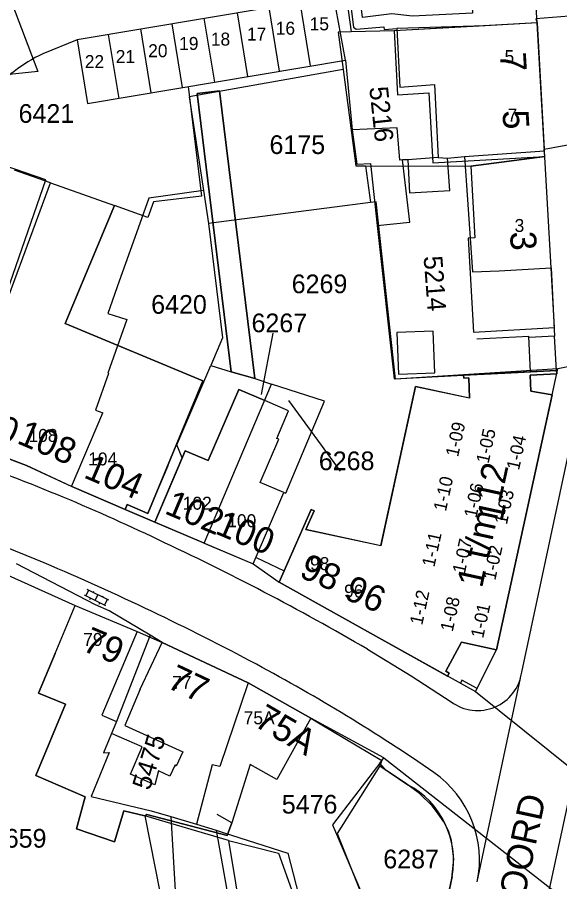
# Model space of a CAD drawing. Extents: x 148816 to 151297, y 399515 to 402500.
# Drawn here: x 150070 to 150122.1, y 399883.4 to 399966.6 of the extents above; entities that cross this region are included whole.
import ezdxf

# ---------------------------------------------------------------- set-up
doc = ezdxf.new("R2010")
doc.units = 0
for name, color, linetype in [('B01 Hoofdgebouw  [D] Norm', 7, 'Continuous'), ('B01 Hoofdgebouw  [T] Norm', 7, 'Continuous'), ('B01 hoofgebouw', 7, 'Continuous'), ('B02 Bijgebouw  [D] Norm', 7, 'Continuous'), ('B02 Bijgebouw  [T] Norm', 7, 'Continuous'), ('B03 Overig opstal  [D] Norm', 7, 'Continuous'), ('G01 perceelsgrens', 7, 'Continuous'), ('S02 Open verharding  Norm', 7, 'Continuous'), ('T01 Muur  [T] Gem', 7, 'Continuous'), ('T04 Haag heg  [D] Gem', 7, 'Continuous'), ('V00 Kant verharding algemeen  [D] Norm', 7, 'Continuous'), ('V00 Kant verharding algemeen  [T] Norm', 7, 'Continuous'), ('V00 Kant verharding algemeen secundair  [T] Gem', 7, 'Continuous'), ('Z01 perceelnummer', 7, 'Continuous'), ('Z02 huisnummer', 7, 'Continuous'), ('Z02 Huisnummer  [Tekst] Norm', 7, 'Continuous'), ('Z06 straatnaam', 7, 'Continuous')]:
    doc.layers.add(name, color=color, linetype=linetype)

msp = doc.modelspace()

# ---------------------------------------------------------------- linework, layer by layer
at = {"layer": 'B01 Hoofdgebouw  [D] Norm'}
for p, q in [((150091.254, 399930.795), (150088.318, 399923.949)), ((150093.77, 399929.72), (150091.254, 399930.795)), ((150086.104, 399924.89), (150085.14, 399922.62)), ((150088.318, 399923.949), (150086.104, 399924.89)), ((150079.51, 399898.84), (150079.02, 399897.675))]:
    msp.add_line(p, q, dxfattribs=at)
for points in [[(150100.412, 399968.636), (150075.704, 399964.466), (150076.711, 399958.311), (150101.52, 399962.506)], [(150106.491, 399955.965), (150102.17, 399955.791), (150102.623, 399952.484), (150103.919, 399952.559), (150104.57, 399946.582), (150107.722, 399946.884), (150106.998, 399952.896), (150106.765, 399952.862)]]:
    msp.add_lwpolyline(points, close=True, dxfattribs=at)
for points in [[(150114.98, 399965.81), (150106.48, 399965.527), (150106.751, 399959.881), (150110.106, 399960.157), (150110.451, 399953.112), (150107.528, 399952.886), (150107.675, 399949.732), (150111.564, 399949.932), (150111.34, 399953.06), (150112.967, 399953.211), (150113.762, 399942.122), (150116.31, 399942.21)], [(150090.6, 399889.07), (150090.145, 399887.849), (150082.423, 399889.892), (150082.219, 399889.739), (150080.187, 399890.225), (150079.293, 399887.25), (150075.636, 399888.5), (150076.479, 399891.576), (150071.73, 399893.642), (150074.587, 399900.505), (150071.977, 399901.572), (150073.58, 399905.39)], [(150081.76, 399901.94), (150080.302, 399898.439), (150085.863, 399895.915), (150085.251, 399894.517), (150085.124, 399894.645), (150084.64, 399893.577), (150083.548, 399894.087), (150083.19, 399892.739), (150080.853, 399893.759), (150081.976, 399896.403), (150079.02, 399897.675)]]:
    msp.add_lwpolyline(points, dxfattribs=at)
at = {"layer": 'B01 Hoofdgebouw  [T] Norm'}
for p, q in [((150119.97, 399966.09), (150114.98, 399965.81)), ((150121.3, 399942.49), (150119.97, 399966.09)), ((150079.293, 399948.512), (150074.561, 399937.141)), ((150116.31, 399942.21), (150121.3, 399942.49)), ((150074.561, 399937.141), (150087.81, 399931.628)), ((150109.97, 399936.41), (150106.48, 399936.28)), ((150106.48, 399936.28), (150106.63, 399932.28)), ((150110.12, 399932.41), (150109.97, 399936.41)), ((150106.63, 399932.28), (150110.12, 399932.41)), ((150087.81, 399931.628), (150082.501, 399918.87)), ((150096.04, 399928.75), (150093.77, 399929.72)), ((150055.78, 399929.16), (150070.85, 399923.47)), ((150094.91, 399926.09), (150096.04, 399928.75)), ((150093.33, 399921.84), (150095.1, 399926.01)), ((150095.1, 399926.01), (150094.91, 399926.09)), ((150070.85, 399923.47), (150075.2, 399921.44)), ((150085.14, 399922.62), (150083.19, 399918.01)), ((150075.2, 399921.44), (150080.32, 399919.25)), ((150095.58, 399920.89), (150093.33, 399921.84)), ((150092.66, 399914.01), (150095.58, 399920.89)), ((150080.32, 399919.25), (150080.52, 399919.72)), ((150080.52, 399919.72), (150080.32, 399919.25)), ((150082.501, 399918.87), (150080.52, 399919.72)), ((150083.19, 399918.01), (150092.66, 399914.01)), ((150073.58, 399905.39), (150075.52, 399910.01)), ((150075.52, 399910.01), (150081.47, 399907.51)), ((150081.47, 399907.51), (150078.08, 399899.44)), ((150081.76, 399901.94), (150083.9, 399906.45)), ((150083.9, 399906.45), (150092.16, 399902.54)), ((150092.16, 399902.54), (150098.2, 399899.14)), ((150078.08, 399899.44), (150079.51, 399898.84)), ((150098.2, 399899.14), (150094.92, 399893.25)), ((150092.34, 399894.69), (150090.6, 399889.07)), ((150094.92, 399893.25), (150092.34, 399894.69))]:
    msp.add_line(p, q, dxfattribs=at)
for points in [[(150068.992, 399950.1), (150065.978, 399942.131), (150064.453, 399942.708), (150062.17, 399936.675), (150067.249, 399934.755), (150073.141, 399950.701), (150079.293, 399948.512), (150074.561, 399937.141)], [(150104.929, 399915.757), (150097.715, 399917.329), (150098.505, 399919.112), (150098.221, 399919.231), (150095.151, 399912.259), (150111.352, 399903.208), (150111.508, 399903.487), (150111.168, 399903.677), (150112.694, 399906.455), (150116.066, 399905.725), (150121.408, 399930.286), (150119.369, 399930.633), (150119.294, 399932.171), (150121.85, 399932.308), (150121.835, 399932.626), (150112.885, 399932.176), (150112.9, 399931.886), (150113.409, 399931.912), (150113.454, 399929.968), (150108.271, 399931.081), (150104.929, 399915.757)]]:
    msp.add_lwpolyline(points, dxfattribs=at)
at = {"layer": 'B01 hoofgebouw'}
for points in [[(150116.31, 399942.21), (150121.3, 399942.49), (150119.97, 399966.09), (150114.98, 399965.81)], [(150114.98, 399965.81), (150106.197, 399965.317), (150106.544, 399959.169), (150109.556, 399959.339), (150109.934, 399952.625), (150120.695, 399953.232), (150113.588, 399952.286), (150113.977, 399945.384), (150113.33, 399945.348), (150113.839, 399936.319), (150121.623, 399936.758), (150121.3, 399942.49)], [(150092.79, 399931.84), (150090.54, 399932.49), (150087.26, 399959.28), (150089.41, 399959.55), (150092.79, 399931.84)], [(150067.249, 399934.755), (150073.141, 399950.701), (150079.293, 399948.512), (150074.561, 399937.141)], [(150082.501, 399918.87), (150087.81, 399931.628), (150074.561, 399937.141), (150079.293, 399948.512)], [(150116.842, 399932.375), (150121.835, 399932.626), (150121.85, 399932.308), (150119.294, 399932.171), (150119.369, 399930.633), (150121.408, 399930.286), (150116.066, 399905.725), (150112.694, 399906.455), (150111.168, 399903.677), (150111.508, 399903.487), (150111.352, 399903.208), (150095.151, 399912.259), (150097.165, 399916.835)], [(150097.165, 399916.835), (150098.22, 399919.23), (150098.51, 399919.11), (150097.72, 399917.33), (150104.93, 399915.76), (150108.27, 399931.08), (150113.45, 399929.99), (150113.41, 399931.91), (150112.9, 399931.89), (150112.89, 399932.18), (150116.842, 399932.375)], [(150085.14, 399922.62), (150086.104, 399924.89), (150088.318, 399923.949), (150091.254, 399930.795), (150093.77, 399929.72)], [(150085.14, 399922.62), (150083.19, 399918.01), (150092.66, 399914.01), (150095.58, 399920.89), (150093.33, 399921.84), (150095.1, 399926.01), (150094.91, 399926.09), (150096.04, 399928.75), (150093.77, 399929.72)], [(150063.979, 399926.063), (150070.85, 399923.47), (150075.2, 399921.44), (150080.32, 399919.25), (150080.52, 399919.72), (150082.501, 399918.87), (150084.46, 399923.47)], [(150073.58, 399905.39), (150075.52, 399910.01), (150081.47, 399907.51), (150078.08, 399899.44), (150079.51, 399898.84), (150078.24, 399895.82)], [(150081.76, 399901.94), (150083.901, 399906.45), (150092.16, 399902.54), (150098.2, 399899.14), (150094.92, 399893.25), (150092.34, 399894.69), (150090.6, 399889.07), (150089.181, 399889.87)], [(150073.58, 399905.39), (150071.977, 399901.572), (150074.587, 399900.505), (150071.73, 399893.642), (150076.479, 399891.576), (150075.636, 399888.5), (150079.293, 399887.25), (150080.187, 399890.225), (150082.219, 399889.739), (150082.423, 399889.892), (150090.145, 399887.849), (150090.6, 399889.07)], [(150081.76, 399901.94), (150080.302, 399898.439), (150085.863, 399895.915), (150085.251, 399894.517), (150085.124, 399894.645), (150084.64, 399893.577), (150083.548, 399894.087), (150083.19, 399892.739), (150080.853, 399893.759), (150081.976, 399896.403), (150079.02, 399897.676)]]:
    msp.add_lwpolyline(points, dxfattribs=at)
at = {"layer": 'B02 Bijgebouw  [D] Norm'}
for p, q in [((150097.137, 399968.083), (150098.143, 399961.935)), ((150091.109, 399967.066), (150092.115, 399960.916)), ((150094.145, 399967.578), (150095.151, 399961.429)), ((150087.908, 399966.526), (150088.915, 399960.375)), ((150081.806, 399965.496), (150082.813, 399959.343)), ((150084.806, 399966.002), (150085.812, 399959.85)), ((150078.7, 399964.972), (150079.707, 399958.818)), ((150112.967, 399953.211), (150120.664, 399953.777))]:
    msp.add_line(p, q, dxfattribs=at)
for points in [[(150075.704, 399964.466), (150076.711, 399958.311)], [(150107.528, 399952.886), (150106.998, 399952.896)], [(150110.451, 399953.112), (150111.34, 399953.06)]]:
    msp.add_lwpolyline(points, dxfattribs=at)
at = {"layer": 'B02 Bijgebouw  [T] Norm'}
msp.add_lwpolyline([(150119.339, 399932.501), (150119.168, 399935.897), (150114.174, 399935.646)], dxfattribs=at)
at = {"layer": 'B03 Overig opstal  [D] Norm'}
for p, q in [((150087.263, 399959.284), (150089.407, 399959.546)), ((150089.407, 399959.546), (150092.793, 399931.844)), ((150087.263, 399959.284), (150090.539, 399932.485)), ((150090.539, 399932.485), (150092.793, 399931.844))]:
    msp.add_line(p, q, dxfattribs=at)
msp.add_lwpolyline([(150089.407, 399959.546), (150087.263, 399959.284), (150090.539, 399932.485), (150092.793, 399931.844), (150089.407, 399959.546)], dxfattribs=at)
at = {"layer": 'G01 perceelsgrens'}
for points in [[(150066.068, 399976.795), (150071.933, 399961.397), (150067.048, 399960.881), (150064.654, 399953.721)], [(150122.705, 399974.484), (150123.041, 399966.715), (150119.847, 399966.465), (150119.97, 399966.09)], [(150100.998, 399973.112), (150102.08, 399965.208)], [(150119.97, 399966.09), (150106.197, 399965.317), (150102.08, 399965.208)], [(150119.97, 399966.09), (150120.655, 399953.937)], [(150102.08, 399965.208), (150100.815, 399965.174), (150101.288, 399961.607)], [(150101.288, 399961.607), (150086.488, 399958.973), (150087.863, 399949.932)], [(150101.288, 399961.607), (150102.522, 399952.314), (150103.454, 399952.312)], [(150120.655, 399953.937), (150123.589, 399954.459), (150124.564, 399933.301), (150121.954, 399932.791)], [(150064.03, 399926.045), (150072.711, 399950.96), (150064.654, 399953.721)], [(150103.454, 399952.312), (150113.588, 399952.286), (150120.695, 399953.232), (150120.655, 399953.937)], [(150103.454, 399952.312), (150103.922, 399948.795)], [(150087.863, 399949.932), (150082.597, 399949.22)], [(150087.863, 399949.932), (150088.343, 399946.775)], [(150082.597, 399949.22), (150081.41, 399945.875)], [(150103.922, 399948.795), (150088.343, 399946.775)], [(150121.954, 399932.791), (150106.349, 399931.79), (150104.482, 399948.868), (150103.922, 399948.795)], [(150088.343, 399946.775), (150089.702, 399935.769), (150088.569, 399933.11)], [(150081.41, 399945.875), (150079.757, 399941.217)], [(150079.757, 399941.217), (150078.652, 399938.102)], [(150078.652, 399938.102), (150080.475, 399937.531)], [(150080.475, 399937.531), (150078.647, 399932.374)], [(150085.314, 399925.472), (150088.569, 399933.11)], [(150088.569, 399933.11), (150090.54, 399932.49), (150092.79, 399931.84), (150094.4, 399931.32)], [(150114.042, 399901.706), (150116.07, 399905.73), (150121.954, 399932.791)], [(150078.741, 399932.341), (150077.482, 399928.797)], [(150078.647, 399932.374), (150078.741, 399932.341)], [(150087.916, 399916.014), (150094.4, 399931.32)], [(150092.66, 399914.01), (150095.58, 399920.89), (150095.792, 399920.801), (150099.493, 399929.675), (150094.4, 399931.32)], [(150077.482, 399928.797), (150078.17, 399928.553)], [(150075.172, 399921.453), (150078.17, 399928.553)], [(150075.172, 399921.453), (150070.85, 399923.47), (150064.03, 399926.045)], [(150083.19, 399918.01), (150085.811, 399924.199), (150085.314, 399925.472)], [(150083.19, 399918.01), (150080.32, 399919.25), (150075.2, 399921.44), (150075.172, 399921.453)], [(150087.916, 399916.014), (150083.19, 399918.01)], [(150087.916, 399916.014), (150092.66, 399914.01)], [(150082.743, 399907.141), (150078.799, 399909.498), (150077.465, 399910.063), (150069.861, 399913.996)], [(150092.66, 399914.01), (150095.15, 399912.26), (150114.042, 399901.706)], [(150082.743, 399907.141), (150079.51, 399898.84), (150078.24, 399895.82), (150078.804, 399895.848), (150077.072, 399891.622), (150082.823, 399890.248), (150084.724, 399889.675)], [(150092.16, 399902.54), (150083.901, 399906.45), (150082.743, 399907.141)], [(150092.16, 399902.54), (150089.434, 399894.486), (150088.714, 399894.675), (150087.183, 399888.934)], [(150105.216, 399895.333), (150098.2, 399899.14), (150092.16, 399902.54)], [(150114.042, 399901.706), (150132.733, 399886.712)], [(150104.816, 399894.812), (150105.216, 399895.333)], [(150105.216, 399895.333), (150124.976, 399879.869), (150123.739, 399878.221), (150126.347, 399876.243), (150127.616, 399877.789), (150154.399, 399855.851)], [(150104.816, 399894.812), (150100.689, 399889.437), (150100.277, 399888.9), (150103.246, 399881.885), (150104.791, 399877.493), (150103.038, 399876.816)], [(150105.393, 399894.161), (150104.816, 399894.812)], [(150110.344, 399877.033), (150111.754, 399883.757), (150111.937, 399885.573), (150111.722, 399887.386), (150111.423, 399888.304), (150110.978, 399889.161), (150110.441, 399889.96), (150109.858, 399890.727), (150108.661, 399891.905), (150107.3, 399892.891), (150105.393, 399894.161)], [(150084.724, 399889.675), (150085.168, 399882.01)], [(150084.724, 399889.675), (150087.183, 399888.934)], [(150087.183, 399888.934), (150089.08, 399888.362)], [(150089.08, 399888.362), (150093.203, 399865.345), (150093.747, 399848.401)], [(150089.08, 399888.362), (150089.75, 399888.15), (150095.994, 399886.161), (150098.596, 399875.946), (150100.025, 399876.206), (150102.697, 399876.692), (150103.038, 399876.816)]]:
    msp.add_lwpolyline(points, dxfattribs=at)
at = {"layer": 'S02 Open verharding  Norm'}
for p, q in [((150076.815, 399911.462), (150076.551, 399910.924)), ((150078.746, 399910.516), (150076.68, 399911.529)), ((150077.264, 399911.242), (150077.33, 399911.377)), ((150078.482, 399909.977), (150076.416, 399910.99)), ((150076.934, 399910.569), (150077, 399910.704)), ((150077.449, 399910.484), (150077.713, 399911.022)), ((150078.162, 399910.802), (150078.228, 399910.937)), ((150078.611, 399910.582), (150078.347, 399910.044)), ((150077.832, 399910.129), (150077.898, 399910.264))]:
    msp.add_line(p, q, dxfattribs=at)
at = {"layer": 'T01 Muur  [T] Gem'}
msp.add_lwpolyline([(150121.3, 399942.49), (150121.628, 399935.927), (150119.192, 399935.79)], dxfattribs=at)
msp.add_lwpolyline([(150112.577, 399902.519), (150114.027, 399901.711), (150114.185, 399901.994), (150112.735, 399902.802)], close=True, dxfattribs=at)
at = {"layer": 'T04 Haag heg  [D] Gem'}
for points in [[(150113.724, 399967.577), (150113.751, 399967.02), (150107.982, 399966.721), (150106, 399966.952), (150103.179, 399966.599), (150102.652, 399970.847)], [(150101.886, 399968.991), (150102.313, 399965.659), (150102.541, 399965.48), (150105.21, 399965.707), (150105.235, 399965.452), (150106.48, 399965.527)], [(150101.52, 399962.506), (150102.17, 399955.791)], [(150073.141, 399950.701), (150069.672, 399951.898)], [(150104.82, 399894.56), (150100.717, 399888.041), (150105.179, 399876.881)], [(150090.271, 399887.365), (150082.219, 399889.739)], [(150082.219, 399889.739), (150083.707, 399882.261)], [(150090.271, 399887.365), (150092.94, 399871.28)], [(150090.271, 399887.365), (150095.072, 399886.165), (150098.879, 399875.578)]]:
    msp.add_lwpolyline(points, dxfattribs=at)
at = {"layer": 'V00 Kant verharding algemeen  [D] Norm'}
msp.add_lwpolyline([(150086.376, 399959.945), (150087.665, 399949.405), (150083.051, 399948.841), (150082.525, 399947.362), (150079.293, 399948.512)], dxfattribs=at)
at = {"layer": 'V00 Kant verharding algemeen  [T] Norm'}
for p, q in [((150119.97, 399966.09), (150119.87, 399967.6)), ((150121.835, 399932.626), (150121.628, 399935.927)), ((150118.49, 399903.59), (150124.359, 399931.1)), ((150080.32, 399919.25), (150083.19, 399918.01)), ((150072.55, 399914.1), (150067.57, 399916.135)), ((150092.92, 399914.62), (150095.619, 399913.323)), ((150067.673, 399913.518), (150075.52, 399910.01)), ((150081.47, 399907.51), (150083.9, 399906.45)), ((150103.64, 399905.79), (150107.85, 399903.23)), ((150107.85, 399903.23), (150111.689, 399900.729)), ((150098.2, 399899.14), (150099.1, 399898.61)), ((150099.1, 399898.61), (150105.02, 399895.09)), ((150105.02, 399895.09), (150104.82, 399894.56)), ((150104.82, 399894.56), (150107.52, 399892.75)), ((150111.78, 399883.92), (150105.51, 399854.05))]:
    msp.add_line(p, q, dxfattribs=at)
for points in [[(150075.704, 399964.466), (150072.399, 399963.097)], [(150104.57, 399946.582), (150106.224, 399931.83), (150112.885, 399932.176)]]:
    msp.add_lwpolyline(points, dxfattribs=at)
for centre, radius, start, end in [((150078.379, 399950.253), 14.168, 114.96552, 141.04695), ((149996.659, 399734.16), 201.82, 64.52042, 70.5568), ((149976.122, 399686.869), 253.352, 59.77976, 64.92829), ((149973.931, 399681.77), 252.394, 61.86437, 66.99979), ((150008.371, 399746.352), 179.203, 55.43904, 61.83761), ((150114.239, 399904.182), 4.292, 233.556, 352.06609), ((150104.113, 399885.489), 10.309, 348.36788, 54.97177), ((150103.654, 399885.442), 8.267, 349.38763, 62.12199)]:
    msp.add_arc(centre, radius, start, end, dxfattribs=at)
at = {"layer": 'V00 Kant verharding algemeen secundair  [T] Gem'}
for points in [[(150114.21, 399883.41), (150118.364, 399902.998)], [(150124.54, 399898.58), (150120.43, 399879.41)]]:
    msp.add_lwpolyline(points, dxfattribs=at)
at = {"layer": 'Z01 perceelnummer'}
for points in [[(150094.527, 399936.203), (150093.405, 399930.295)], [(150101.048, 399922.924), (150096.065, 399929.735)]]:
    msp.add_lwpolyline(points, dxfattribs=at)

# ---------------------------------------------------------------- texts
for s, rotation, p in [('5216', 276.17631, (150103.809, 399959.872)), ('5214', 274.33748, (150109.037, 399943.6)), ('5475', 72.99075, (150082.689, 399892.133))]:
    msp.add_text(s, height=1.8, rotation=rotation, dxfattribs=at).set_placement(p)
for s, p in [('6421', (150070.075, 399956.46)), ('6175', (150094.215, 399953.461)), ('6269', (150096.35, 399940.059)), ('6420', (150082.831, 399938.082)), ('6267', (150092.486, 399936.303)), ('6268', (150098.961, 399923.024)), ('5476', (150095.394, 399889.969)), ('5659', (150067.406, 399886.689)), ('6287', (150105.165, 399884.697))]:
    msp.add_text(s, height=1.8, dxfattribs=at).set_placement(p)
at = {"layer": 'Z02 huisnummer'}
for s, rotation, p in [('7', 273.26885, (150116.377, 399963.183)), ('5', 273.26885, (150116.628, 399957.638)), ('3', 273.26885, (150117.347, 399945.963)), ('110', 336.84657, (150064.291, 399927.596)), ('108', 336.84657, (150069.807, 399925.663)), ('104', 336.84657, (150076.235, 399922.354)), ('1 t/m 12', 77.75714, (150114.665, 399911.612)), ('102', 337.10241, (150084.008, 399918.899)), ('1', 77.75714, (150116.599, 399917.963)), ('1', 77.75714, (150116.599, 399917.962)), ('100', 337.10241, (150088.87, 399916.967)), ('98', 336.84657, (150096.962, 399912.784)), ('96', 336.84657, (150101.271, 399910.693)), ('79', 337.23027, (150076.079, 399905.706)), ('77', 334.66472, (150084.222, 399902.148)), ('75A', 329.79307, (150092.614, 399898.469))]:
    msp.add_text(s, height=2.5, rotation=rotation, dxfattribs=at).set_placement(p)
at = {"layer": 'Z02 Huisnummer  [Tekst] Norm'}
for s, p in [('16', (150094.816, 399964.944)), ('15', (150098.079, 399965.364)), ('17', (150092.049, 399964.385)), ('19', (150085.523, 399963.477)), ('18', (150088.573, 399963.896)), ('20', (150082.544, 399962.778)), ('22', (150076.443, 399961.729)), ('21', (150079.422, 399962.219)), ('5', (150116.83, 399962.21)), ('7', (150117.126, 399956.586)), ('3', (150117.8, 399945.955)), ('108', (150071.032, 399925.744)), ('104', (150076.77, 399923.485)), ('102', (150085.872, 399919.219)), ('100', (150090.153, 399917.533)), ('98', (150098.118, 399913.407)), ('96', (150101.391, 399910.757)), ('79', (150076.295, 399906.105)), ('77', (150084.844, 399901.958)), ('75A', (150091.733, 399898.564))]:
    msp.add_text(s, height=1.25, dxfattribs=at).set_placement(p)
for s, p in [('1-09', (150112.359, 399924.24)), ('1-05', (150115.29, 399923.603)), ('1-04', (150118.22, 399922.967)), ('1-10', (150111.19, 399918.998)), ('1-06', (150114.121, 399918.361)), ('1-03', (150117.051, 399917.725)), ('1-11', (150110.078, 399913.641)), ('1-07', (150113.009, 399913.004)), ('1-02', (150115.939, 399912.368)), ('1-12', (150108.91, 399908.055)), ('1-08', (150111.841, 399907.418)), ('1-01', (150114.771, 399906.782))]:
    msp.add_text(s, height=1.25, rotation=77.72932, dxfattribs=at).set_placement(p)
at = {"layer": 'Z06 straatnaam'}
msp.add_text('PARALLELWEG NOORD', height=2.5, rotation=77.93725, dxfattribs=at).set_placement((150112.831, 399854.118))

doc.saveas('drawing.dxf')
